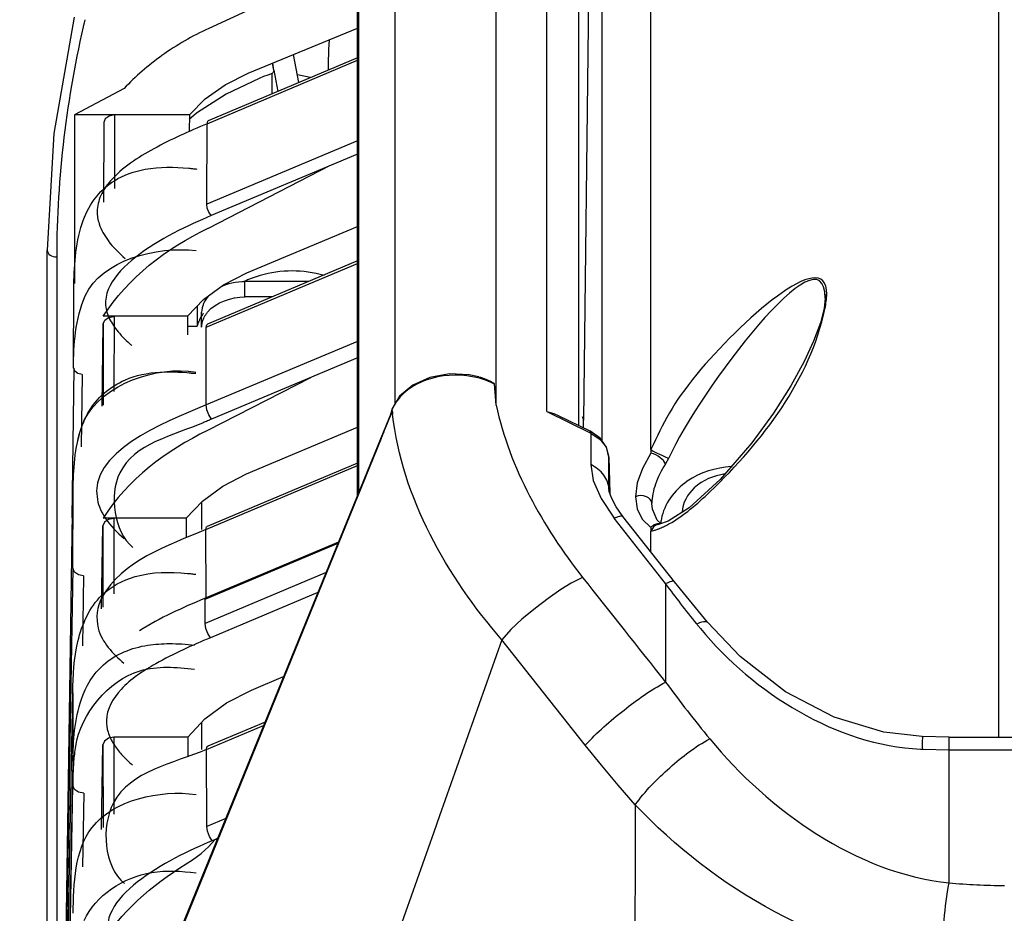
# Paper-space layout 'Sheet' of a CAD drawing. Header units: inches. Extents: x 0.2 to 10.8, y 0.2 to 8.3.
# Tile 407 of 545: x 7.367 to 7.549, y 5.114 to 5.279. Entities that reach past the tile are written whole.
import ezdxf

# ---------------------------------------------------------------- set-up
doc = ezdxf.new("R2010")
doc.units = ezdxf.units.IN
doc.header["$MEASUREMENT"] = 0
doc.layers.get('0').update_dxf_attribs({"lineweight": 5})

psp = doc.layouts.new('Sheet')

# ---------------------------------------------------------------- linework, layer by layer
at = {"color": 0, "linetype": 'ByBlock', "lineweight": -3}
for p, q in [((7.455115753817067, 5.207618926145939), (7.455115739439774, 5.421344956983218)), ((7.436439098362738, 5.207837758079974), (7.436439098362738, 5.416727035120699)), ((7.464489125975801, 5.206428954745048), (7.464489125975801, 5.417492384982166)), ((7.547904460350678, 5.41684822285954), (7.547904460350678, 5.146248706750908)), ((7.470336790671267, 5.408520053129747), (7.470336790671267, 5.203846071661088)), ((7.42948190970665, 5.190917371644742), (7.42948190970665, 5.394807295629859)), ((7.429685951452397, 5.39607423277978), (7.429685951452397, 5.191417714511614)), ((7.483681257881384, 5.199385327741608), (7.483678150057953, 5.314701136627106)), ((7.472565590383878, 5.313255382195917), (7.471235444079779, 5.204848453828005)), ((7.474714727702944, 5.200925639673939), (7.474714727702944, 5.311039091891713)), ((7.42948190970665, 5.289965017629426), (7.4019909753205, 5.277239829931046)), ((7.409259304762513, 5.268964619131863), (7.42948190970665, 5.277284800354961)), ((7.401686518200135, 5.259627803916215), (7.42948190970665, 5.271363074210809)), ((7.42948190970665, 5.271834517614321), (7.401907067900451, 5.260192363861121)), ((7.418635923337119, 5.267255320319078), (7.417669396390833, 5.272424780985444)), ((7.414030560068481, 5.269502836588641), (7.413777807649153, 5.270834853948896)), ((7.414030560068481, 5.269502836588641), (7.41381163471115, 5.270837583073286)), ((7.414030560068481, 5.269502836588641), (7.414742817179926, 5.265611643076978)), ((7.411321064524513, 5.26801172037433), (7.405213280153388, 5.265067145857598)), ((7.41211155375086, 5.268337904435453), (7.411321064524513, 5.26801172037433)), ((7.412909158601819, 5.268638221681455), (7.41211155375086, 5.268337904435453)), ((7.413713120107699, 5.26891244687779), (7.412909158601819, 5.268638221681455)), ((7.386347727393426, 5.266124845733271), (7.377205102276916, 5.261250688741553)), ((7.405213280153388, 5.265067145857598), (7.399755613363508, 5.261558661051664)), ((7.398408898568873, 5.261252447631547), (7.377205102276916, 5.261250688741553)), ((7.377205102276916, 5.261250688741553), (7.377205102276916, 5.230086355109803)), ((7.398408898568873, 5.261252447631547), (7.398381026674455, 5.258319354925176)), ((7.399755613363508, 5.261558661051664), (7.398397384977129, 5.260406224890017)), ((7.382604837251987, 5.259838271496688), (7.382554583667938, 5.245122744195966)), ((7.401609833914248, 5.244747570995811), (7.401686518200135, 5.259627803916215)), ((7.42948190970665, 5.256443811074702), (7.401609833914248, 5.244747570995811)), ((7.42948190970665, 5.253995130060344), (7.402425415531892, 5.242643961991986)), ((7.42430345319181, 5.25182005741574), (7.401852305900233, 5.240283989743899)), ((7.409048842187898, 5.232034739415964), (7.42948190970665, 5.240617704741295)), ((7.372122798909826, 4.902244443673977), (7.372122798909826, 5.236273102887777)), ((7.373891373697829, 5.235000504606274), (7.37389137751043, 5.00819244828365)), ((7.401526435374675, 5.22199937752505), (7.42948190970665, 5.233799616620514)), ((7.42948190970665, 5.234271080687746), (7.401747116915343, 5.222563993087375)), ((7.408677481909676, 5.227603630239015), (7.408677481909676, 5.230432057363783)), ((7.420387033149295, 5.230432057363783), (7.408677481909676, 5.230432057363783)), ((7.376990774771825, 5.214438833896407), (7.377065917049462, 5.229155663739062)), ((7.413686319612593, 5.227603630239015), (7.408677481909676, 5.227603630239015)), ((7.399847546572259, 5.225875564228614), (7.399838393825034, 5.222220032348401)), ((7.398089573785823, 5.224023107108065), (7.382507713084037, 5.224023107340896)), ((7.384491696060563, 5.224023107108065), (7.384465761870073, 5.210094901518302)), ((7.398089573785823, 5.224023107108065), (7.398064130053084, 5.220612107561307)), ((7.400677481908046, 5.221998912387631), (7.400677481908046, 5.224775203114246)), ((7.38231891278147, 5.207420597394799), (7.382491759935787, 5.222620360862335)), ((7.382491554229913, 5.222620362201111), (7.382464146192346, 5.207601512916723)), ((7.398070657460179, 5.222220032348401), (7.399838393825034, 5.222220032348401)), ((7.401494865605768, 5.207638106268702), (7.401526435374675, 5.22199937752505)), ((7.42948190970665, 5.219383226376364), (7.401494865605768, 5.207638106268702)), ((7.42948190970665, 5.216322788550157), (7.402514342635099, 5.205008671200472)), ((7.377028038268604, 5.21443776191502), (7.376715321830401, 5.186764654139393)), ((7.378587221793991, 5.213294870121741), (7.37843797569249, 5.199901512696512)), ((7.420788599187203, 5.21267169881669), (7.401784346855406, 5.202907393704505)), ((7.455115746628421, 5.207620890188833), (7.454773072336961, 5.211526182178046)), ((7.435619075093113, 5.206014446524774), (7.433790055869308, 5.201481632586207)), ((7.43584630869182, 5.206834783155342), (7.435573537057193, 5.205874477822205)), ((7.435618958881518, 5.206010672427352), (7.435646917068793, 5.206076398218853)), ((7.435911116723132, 5.206536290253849), (7.435644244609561, 5.206074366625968)), ((7.435973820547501, 5.205948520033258), (7.435959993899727, 5.206076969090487)), ((7.436005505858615, 5.205941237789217), (7.435985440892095, 5.206071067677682)), ((7.464489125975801, 5.206428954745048), (7.472574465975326, 5.202438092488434)), ((7.466563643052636, 5.205708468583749), (7.472407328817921, 5.202824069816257)), ((7.471235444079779, 5.203402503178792), (7.471235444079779, 5.204848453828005)), ((7.408947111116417, 5.194874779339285), (7.42948190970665, 5.203500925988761)), ((7.472407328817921, 5.202824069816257), (7.472574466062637, 5.20243809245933)), ((7.472574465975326, 5.202438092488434), (7.472574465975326, 5.196612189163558)), ((7.472574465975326, 5.202438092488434), (7.474296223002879, 5.201271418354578)), ((7.433868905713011, 5.20144950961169), (7.396946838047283, 5.110711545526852)), ((7.433790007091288, 5.201481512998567), (7.39694859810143, 5.111154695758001)), ((7.433755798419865, 5.201170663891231), (7.433790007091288, 5.201481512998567)), ((7.483681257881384, 5.199385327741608), (7.483689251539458, 5.198703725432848)), ((7.401478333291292, 5.184612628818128), (7.42948190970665, 5.196433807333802)), ((7.42948190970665, 5.196905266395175), (7.401698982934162, 5.18517723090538)), ((7.475918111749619, 5.197971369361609), (7.476081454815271, 5.191356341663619)), ((7.475918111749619, 5.192110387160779), (7.475918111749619, 5.197971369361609)), ((7.486967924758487, 5.197759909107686), (7.486387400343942, 5.196723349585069)), ((7.375555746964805, 5.105674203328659), (7.376883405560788, 5.191742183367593)), ((7.376878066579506, 5.177488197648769), (7.376908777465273, 5.19174171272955)), ((7.475918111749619, 5.192110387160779), (7.475920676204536, 5.192004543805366)), ((7.475918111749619, 5.192110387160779), (7.475919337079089, 5.192011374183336)), ((7.400677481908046, 5.189715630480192), (7.400677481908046, 5.184637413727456)), ((7.474475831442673, 5.190313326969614), (7.47689485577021, 5.186691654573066)), ((7.397846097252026, 5.186678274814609), (7.38246102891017, 5.18667827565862)), ((7.384436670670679, 5.186678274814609), (7.384432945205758, 5.172726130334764)), ((7.397846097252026, 5.186678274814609), (7.397826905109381, 5.183127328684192)), ((7.486423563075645, 5.17459949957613), (7.47689485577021, 5.186691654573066)), ((7.488051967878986, 5.174950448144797), (7.478523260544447, 5.187042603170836)), ((7.485064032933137, 5.185542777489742), (7.484862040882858, 5.185498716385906)), ((7.485551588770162, 5.185704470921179), (7.484880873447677, 5.186316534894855)), ((7.486873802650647, 5.186148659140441), (7.485075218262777, 5.185544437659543)), ((7.485231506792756, 5.185559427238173), (7.485075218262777, 5.185544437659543)), ((7.382170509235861, 5.169914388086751), (7.382436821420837, 5.185281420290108)), ((7.382436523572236, 5.185281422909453), (7.382432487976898, 5.170239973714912)), ((7.401487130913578, 5.171972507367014), (7.401478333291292, 5.184612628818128)), ((7.483678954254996, 5.185009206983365), (7.483676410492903, 5.184545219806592)), ((7.483676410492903, 5.184545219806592), (7.483677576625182, 5.184322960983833)), ((7.483677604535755, 5.180501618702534), (7.483677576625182, 5.184322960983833)), ((7.484170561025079, 5.185101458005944), (7.483677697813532, 5.184321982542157)), ((7.484718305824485, 5.185450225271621), (7.484170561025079, 5.185101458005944)), ((7.484862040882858, 5.185498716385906), (7.484718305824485, 5.185450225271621)), ((7.4259560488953, 5.18227139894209), (7.401224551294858, 5.171861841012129)), ((7.401297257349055, 5.171736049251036), (7.425878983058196, 5.182082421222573)), ((7.376894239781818, 5.177479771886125), (7.370136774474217, 4.787680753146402)), ((7.423660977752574, 5.176643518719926), (7.401303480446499, 5.167233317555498)), ((7.378873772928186, 5.176046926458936), (7.378650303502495, 5.163095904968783)), ((7.486423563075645, 5.17459949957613), (7.486423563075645, 5.156376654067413)), ((7.494143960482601, 5.167461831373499), (7.488051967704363, 5.174950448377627)), ((7.422154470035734, 5.172949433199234), (7.402327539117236, 5.16460433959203)), ((7.401487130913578, 5.171972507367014), (7.401241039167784, 5.171842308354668)), ((7.401303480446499, 5.167233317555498), (7.401297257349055, 5.171736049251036)), ((7.471577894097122, 5.14472895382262), (7.456153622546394, 5.164229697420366)), ((7.409915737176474, 5.154930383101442), (7.415818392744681, 5.157414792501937)), ((7.367054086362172, 4.619785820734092), (7.376861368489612, 5.154421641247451)), ((7.376861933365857, 5.154421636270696), (7.376881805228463, 5.137295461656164)), ((7.400677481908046, 5.148965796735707), (7.400677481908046, 5.143951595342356)), ((7.401552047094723, 5.143916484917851), (7.4121349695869, 5.148383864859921)), ((7.41239306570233, 5.149016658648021), (7.401797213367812, 5.14454382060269)), ((7.38444423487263, 5.14620285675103), (7.384464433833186, 5.132010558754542)), ((7.398099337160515, 5.14620285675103), (7.38444423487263, 5.14620285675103)), ((7.398099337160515, 5.14620285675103), (7.398132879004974, 5.142605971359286)), ((7.53879384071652, 5.146248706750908), (7.533799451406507, 5.146344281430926)), ((7.53879384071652, 5.119292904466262), (7.53879384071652, 5.146248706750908)), ((7.53879384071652, 5.146248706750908), (7.880961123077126, 5.146248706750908)), ((7.382166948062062, 5.129143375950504), (7.382442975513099, 5.144806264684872)), ((7.382442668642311, 5.144806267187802), (7.382464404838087, 5.129514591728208)), ((7.401608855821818, 5.129708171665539), (7.401552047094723, 5.143916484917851)), ((7.533925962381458, 5.143998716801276), (7.53879384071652, 5.143905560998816)), ((7.53879384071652, 5.143905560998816), (7.880961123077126, 5.143905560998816)), ((7.376870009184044, 5.141803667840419), (7.367447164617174, 4.619785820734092)), ((7.367696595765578, 4.619785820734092), (7.376866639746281, 5.137295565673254)), ((7.378881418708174, 5.135864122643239), (7.378638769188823, 5.122214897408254)), ((7.405117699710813, 5.131180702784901), (7.401608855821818, 5.129708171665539)), ((7.403182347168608, 5.127314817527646), (7.402628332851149, 5.12707873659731)), ((7.403166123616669, 5.127296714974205), (7.403622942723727, 5.127516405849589)), ((7.403166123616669, 5.127296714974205), (7.403640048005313, 5.127496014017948))]:
    psp.add_line(p, q, dxfattribs=at)
for points in [[(7.377103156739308, 5.279323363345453), (7.37337352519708, 5.257826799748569), (7.372125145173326, 5.23627901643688)], [(7.424239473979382, 5.27512790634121), (7.424124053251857, 5.273357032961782), (7.424078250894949, 5.270597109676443), (7.42406973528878, 5.269549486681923)], [(7.414030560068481, 5.269502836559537), (7.413976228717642, 5.269266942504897), (7.413889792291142, 5.269082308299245), (7.413713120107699, 5.26891244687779)], [(7.398408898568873, 5.261252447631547), (7.401351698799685, 5.264249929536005), (7.405006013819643, 5.266847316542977), (7.409259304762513, 5.268964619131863)], [(7.384565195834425, 5.261251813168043), (7.383584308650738, 5.261054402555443), (7.382867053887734, 5.260537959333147), (7.382605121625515, 5.259838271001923)], [(7.401686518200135, 5.259627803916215), (7.401802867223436, 5.260109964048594), (7.401907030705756, 5.260192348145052)], [(7.402425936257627, 5.24264334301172), (7.402025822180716, 5.243263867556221), (7.40172462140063, 5.244029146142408), (7.401609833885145, 5.244747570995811)], [(7.398089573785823, 5.224023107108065), (7.401047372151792, 5.227139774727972), (7.404739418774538, 5.229838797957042), (7.409048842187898, 5.232034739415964)], [(7.515877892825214, 5.227365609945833), (7.515693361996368, 5.225514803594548), (7.515015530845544, 5.22281433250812), (7.513761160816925, 5.219416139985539), (7.512032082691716, 5.215686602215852), (7.509541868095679, 5.211148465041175), (7.506348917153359, 5.206118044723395), (7.50235166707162, 5.200634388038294), (7.496482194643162, 5.1938398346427), (7.490785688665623, 5.188642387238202), (7.486873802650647, 5.186148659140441)], [(7.382491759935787, 5.222620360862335), (7.382766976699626, 5.223324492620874), (7.38349284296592, 5.223832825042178), (7.384491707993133, 5.224020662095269)], [(7.401526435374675, 5.22199937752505), (7.40162314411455, 5.222453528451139), (7.401747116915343, 5.222563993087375)], [(7.378586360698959, 5.213270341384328), (7.377797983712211, 5.213437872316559), (7.377227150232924, 5.213860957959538), (7.377028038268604, 5.21443776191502)], [(7.451871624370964, 5.212843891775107), (7.45012506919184, 5.213208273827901), (7.446456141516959, 5.213364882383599), (7.442851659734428, 5.212717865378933), (7.439681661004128, 5.211283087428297), (7.437268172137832, 5.209240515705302), (7.43584630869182, 5.206834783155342)], [(7.451876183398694, 5.212857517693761), (7.452199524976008, 5.212766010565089), (7.452567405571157, 5.212649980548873), (7.452900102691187, 5.212533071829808), (7.45320117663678, 5.212416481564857), (7.453473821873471, 5.212301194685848), (7.453720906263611, 5.212188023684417), (7.453944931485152, 5.212077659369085), (7.454148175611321, 5.211970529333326), (7.454331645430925, 5.211864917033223), (7.45449632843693, 5.211763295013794), (7.45464226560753, 5.211655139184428), (7.454773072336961, 5.211526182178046)], [(7.402514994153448, 5.20500789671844), (7.402015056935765, 5.205783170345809), (7.401638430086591, 5.206739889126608), (7.401494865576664, 5.207638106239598)], [(7.464489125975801, 5.206428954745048), (7.465765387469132, 5.206049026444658), (7.466563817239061, 5.205708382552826)], [(7.475917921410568, 5.197986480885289), (7.475487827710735, 5.199831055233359), (7.474325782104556, 5.201476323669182), (7.472407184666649, 5.202824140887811)], [(7.474296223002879, 5.201271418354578), (7.475428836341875, 5.199817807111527), (7.475918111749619, 5.197971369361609)], [(7.483689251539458, 5.198703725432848), (7.482120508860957, 5.195890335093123), (7.481180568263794, 5.193214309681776), (7.480854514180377, 5.190666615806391)], [(7.483681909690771, 5.1993877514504), (7.483870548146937, 5.199266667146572), (7.484143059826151, 5.199108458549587), (7.484484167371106, 5.198923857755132), (7.484867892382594, 5.198726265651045), (7.485285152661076, 5.198521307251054), (7.485697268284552, 5.198326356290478), (7.486104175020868, 5.198139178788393), (7.486460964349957, 5.197977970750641), (7.486749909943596, 5.197849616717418), (7.486967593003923, 5.197760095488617)], [(7.472574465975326, 5.196612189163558), (7.473037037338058, 5.193689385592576), (7.474475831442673, 5.190313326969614)], [(7.397846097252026, 5.186678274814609), (7.40082171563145, 5.189870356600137), (7.404562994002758, 5.192632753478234), (7.408947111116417, 5.194874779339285)], [(7.478523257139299, 5.187042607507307), (7.477286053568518, 5.188797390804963), (7.476403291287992, 5.190444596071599), (7.475982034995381, 5.191637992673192), (7.475919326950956, 5.192012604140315)], [(7.480854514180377, 5.190666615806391), (7.481164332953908, 5.188445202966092), (7.482103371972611, 5.186533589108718), (7.483678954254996, 5.185009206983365)], [(7.484880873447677, 5.186316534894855), (7.483969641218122, 5.188367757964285), (7.483877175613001, 5.189430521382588)], [(7.384436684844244, 5.186675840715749), (7.383442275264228, 5.186489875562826), (7.382713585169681, 5.185981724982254), (7.382436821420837, 5.185281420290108)], [(7.401478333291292, 5.184612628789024), (7.401594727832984, 5.185094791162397), (7.401698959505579, 5.185177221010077)], [(7.378874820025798, 5.176035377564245), (7.377893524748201, 5.176233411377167), (7.377164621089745, 5.176753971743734), (7.376894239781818, 5.177479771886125)], [(7.471074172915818, 5.175755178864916), (7.468951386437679, 5.174676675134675), (7.467063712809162, 5.173510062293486), (7.46470353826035, 5.171873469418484), (7.46234311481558, 5.170084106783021), (7.459871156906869, 5.168046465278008), (7.457798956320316, 5.166115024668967), (7.456153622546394, 5.164229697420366)], [(7.533798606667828, 5.146344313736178), (7.526752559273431, 5.147154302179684), (7.517530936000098, 5.149917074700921), (7.508556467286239, 5.154624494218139), (7.500195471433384, 5.16112205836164), (7.494144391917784, 5.16746124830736)], [(7.402326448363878, 5.164603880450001), (7.401825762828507, 5.165379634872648), (7.401448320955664, 5.166335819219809), (7.40130348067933, 5.167233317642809)], [(7.398099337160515, 5.14620285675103), (7.401270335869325, 5.149601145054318), (7.405252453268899, 5.152542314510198), (7.409915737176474, 5.154930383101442)], [(7.384442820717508, 5.14620285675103), (7.383448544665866, 5.146015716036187), (7.382719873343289, 5.145506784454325), (7.382442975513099, 5.144806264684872)], [(7.401552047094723, 5.143916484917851), (7.401660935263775, 5.144423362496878), (7.401797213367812, 5.14454382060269)], [(7.480811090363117, 5.133698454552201), (7.477640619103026, 5.137349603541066), (7.4745626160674, 5.14102793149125), (7.471578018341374, 5.14472912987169)], [(7.378881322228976, 5.135875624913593), (7.377907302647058, 5.136057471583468), (7.377161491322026, 5.136565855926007), (7.376866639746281, 5.137295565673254)], [(7.402628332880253, 5.127078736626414), (7.402128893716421, 5.127853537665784), (7.401752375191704, 5.128810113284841), (7.401608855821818, 5.129708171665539)], [(7.399005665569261, 5.123520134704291), (7.400600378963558, 5.124719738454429), (7.401952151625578, 5.125944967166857), (7.403182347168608, 5.127314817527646)]]:
    psp.add_lwpolyline(points, dxfattribs=at)
for centre, radius, start, end in [((7.417784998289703, 5.209427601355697), 0.0229953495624, 113.4093657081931, 114.4926090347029), ((7.406682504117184, 5.220251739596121), 0.007121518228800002, 162.6953115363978, 163.9553317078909), ((6.899317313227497, 5.418958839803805), 0.5771102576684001, 338.2107177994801, 338.4032368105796), ((7.48559961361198, 5.211356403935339), 0.04991957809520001, 185.5359308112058, 186.0708861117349), ((6.901601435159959, 5.418045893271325), 0.5746504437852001, 338.0185390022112, 338.2107047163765), ((6.903186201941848, 5.417406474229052), 0.5729415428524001, 337.8564679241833, 338.0185137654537), ((7.494662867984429, 5.187754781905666), 0.005185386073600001, 179.3659188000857, 179.9999437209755), ((7.494746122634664, 5.184920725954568), 0.009268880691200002, 169.8134780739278, 175.1037562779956), ((7.481154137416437, 5.195304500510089), 0.0112937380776, 291.300530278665, 292.0947533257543), ((12.25501427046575, 8.949261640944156), 6.093064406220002, 218.2658932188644, 218.4983566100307), ((17.85961087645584, 1.461201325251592), 11.0428412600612, 160.4072159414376, 160.9289246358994), ((7.535366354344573, 5.186175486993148), 0.04220135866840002, 267.4593325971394, 268.0440340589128), ((12.22843586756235, 5.110424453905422), 4.747683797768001, 179.7191394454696, 181.1566066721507)]:
    psp.add_arc(centre, radius, start, end, dxfattribs=at)
psp.add_ellipse((7.469235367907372, 5.204848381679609), major_axis=(0.00200007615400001, 1.442600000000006e-07), ratio=0.7070919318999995, start_param=-5.098973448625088e-05, end_param=0.4312315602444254, dxfattribs=at)
for points in [[(7.379113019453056, 5.278865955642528), (7.375704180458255, 5.26454143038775), (7.37389330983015, 5.249726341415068), (7.373893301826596, 5.235001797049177)], [(7.402425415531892, 5.242643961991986), (7.394228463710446, 5.239204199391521), (7.379811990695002, 5.231923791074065), (7.383513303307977, 5.223841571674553)], [(7.382507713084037, 5.224023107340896), (7.386993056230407, 5.231155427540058), (7.39424007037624, 5.236680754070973), (7.401852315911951, 5.240292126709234)], [(7.515877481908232, 5.227367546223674), (7.515877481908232, 5.241161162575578), (7.492687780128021, 5.210311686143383), (7.486967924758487, 5.197759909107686)], [(7.379182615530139, 5.22780546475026), (7.382238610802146, 5.234511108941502), (7.392325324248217, 5.237021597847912), (7.399645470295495, 5.236172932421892)], [(7.408677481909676, 5.230432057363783), (7.407081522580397, 5.230432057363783), (7.405436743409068, 5.230080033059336), (7.404010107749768, 5.229364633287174)], [(7.401758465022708, 5.224771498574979), (7.403322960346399, 5.226711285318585), (7.406185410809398, 5.227603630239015), (7.408677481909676, 5.227603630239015)], [(7.378513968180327, 5.203656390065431), (7.38090743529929, 5.210640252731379), (7.390824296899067, 5.214587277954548), (7.398171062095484, 5.213860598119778)], [(7.401494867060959, 5.207638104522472), (7.393305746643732, 5.204197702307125), (7.379704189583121, 5.198853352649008), (7.381402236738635, 5.190134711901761)], [(7.455116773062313, 5.20761858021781), (7.457553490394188, 5.195992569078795), (7.463757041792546, 5.185112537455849), (7.471074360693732, 5.175755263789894)], [(7.456153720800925, 5.164229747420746), (7.446010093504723, 5.17588043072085), (7.437646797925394, 5.190591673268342), (7.435973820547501, 5.205948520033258)], [(7.401784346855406, 5.202907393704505), (7.394185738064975, 5.199299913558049), (7.386950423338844, 5.193791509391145), (7.38246102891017, 5.186678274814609)], [(7.401478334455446, 5.184612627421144), (7.39441357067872, 5.181634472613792), (7.385887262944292, 5.178759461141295), (7.382230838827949, 5.172020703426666)], [(7.492863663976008, 5.166291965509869), (7.502680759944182, 5.154367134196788), (7.518064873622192, 5.144700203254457), (7.533495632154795, 5.144015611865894)], [(7.49457592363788, 5.145906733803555), (7.505500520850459, 5.132617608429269), (7.521682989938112, 5.121072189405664), (7.538793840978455, 5.119292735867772)], [(7.537287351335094, 5.104462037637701), (7.516154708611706, 5.106135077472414), (7.495368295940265, 5.118288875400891), (7.480809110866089, 5.133697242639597)], [(7.402628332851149, 5.12707873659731), (7.394496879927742, 5.123666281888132), (7.380187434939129, 5.116384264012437), (7.383905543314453, 5.108387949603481)], [(7.382526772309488, 5.108700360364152), (7.38666360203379, 5.1148209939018), (7.392645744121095, 5.119761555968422), (7.399005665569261, 5.123520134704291)]]:
    psp.add_open_spline(points, degree=3, dxfattribs=at)
for points, knots in [([(7.4019909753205, 5.277239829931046), (7.398968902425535, 5.275840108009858), (7.393358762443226, 5.272628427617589), (7.388439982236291, 5.268407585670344), (7.386347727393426, 5.266124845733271)], [0, 0, 0, 0, 0.5182019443, 1, 1, 1, 1]), ([(7.413718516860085, 5.265178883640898), (7.413718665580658, 5.265801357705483), (7.413718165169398, 5.267045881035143), (7.413715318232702, 5.268290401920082), (7.413713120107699, 5.26891244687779)], [0, 0, 0, 0, 0.5001708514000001, 1, 1, 1, 1]), ([(7.420746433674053, 5.268155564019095), (7.420355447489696, 5.268262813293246), (7.419567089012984, 5.268456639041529), (7.418769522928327, 5.268608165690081), (7.418368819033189, 5.268673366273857)], [0, 0, 0, 0, 0.4996642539, 1, 1, 1, 1]), ([(7.384567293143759, 5.261252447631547), (7.384569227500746, 5.25898289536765), (7.384566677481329, 5.254443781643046), (7.384556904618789, 5.249904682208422), (7.384551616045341, 5.247635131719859)], [0, 0, 0, 0, 0.4999996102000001, 1, 1, 1, 1]), ([(7.401686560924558, 5.259627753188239), (7.39834438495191, 5.258217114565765), (7.392027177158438, 5.255402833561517), (7.38600497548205, 5.251557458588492), (7.383819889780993, 5.249046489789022)], [0, 0, 0, 0, 0.5214970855, 1, 1, 1, 1]), ([(7.384545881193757, 5.249102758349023), (7.386264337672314, 5.250177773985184), (7.390848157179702, 5.251735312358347), (7.395617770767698, 5.251680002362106), (7.398285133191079, 5.251416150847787)], [0, 0, 0, 0, 0.4306010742, 1, 1, 1, 1]), ([(7.398285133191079, 5.251416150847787), (7.398528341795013, 5.251392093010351), (7.399020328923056, 5.251339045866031), (7.399511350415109, 5.251277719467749), (7.399759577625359, 5.251244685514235)], [0, 0, 0, 0, 0.4939168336, 1, 1, 1, 1]), ([(7.378605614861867, 5.241175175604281), (7.379134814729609, 5.242741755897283), (7.380594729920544, 5.24582311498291), (7.383104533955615, 5.248201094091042), (7.384545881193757, 5.249102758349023)], [0, 0, 0, 0, 0.493053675, 1, 1, 1, 1]), ([(7.383819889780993, 5.249046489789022), (7.383109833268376, 5.248230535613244), (7.381893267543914, 5.246498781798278), (7.381383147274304, 5.244404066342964), (7.381375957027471, 5.243401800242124)], [0, 0, 0, 0, 0.5190398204, 1, 1, 1, 1]), ([(7.381375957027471, 5.243401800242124), (7.381373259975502, 5.243025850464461), (7.381432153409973, 5.242252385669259), (7.38161479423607, 5.241498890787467), (7.381735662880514, 5.241121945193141)], [0, 0, 0, 0, 0.4871143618, 1, 1, 1, 1]), ([(7.377065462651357, 5.229156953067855), (7.37707972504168, 5.23114336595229), (7.377209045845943, 5.235193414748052), (7.377944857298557, 5.239219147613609), (7.378605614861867, 5.241175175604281)], [0, 0, 0, 0, 0.4903539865, 1, 1, 1, 1]), ([(7.381735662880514, 5.241121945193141), (7.382092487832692, 5.240009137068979), (7.383464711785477, 5.23762478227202), (7.385398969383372, 5.235723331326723), (7.386559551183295, 5.234735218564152)], [0, 0, 0, 0, 0.4339687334, 1, 1, 1, 1]), ([(7.516188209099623, 5.228124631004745), (7.516111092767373, 5.237519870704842), (7.490561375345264, 5.214121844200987), (7.486035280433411, 5.204294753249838), (7.483678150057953, 5.199381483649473)], [0, 0, 0, 0, 0.6329110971, 1, 1, 1, 1]), ([(7.372125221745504, 5.236266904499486), (7.372129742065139, 5.235912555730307), (7.372665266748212, 5.235171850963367), (7.373468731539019, 5.235005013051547), (7.373891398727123, 5.235001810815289)], [0, 0, 0, 0, 0.4560510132, 1, 1, 1, 1]), ([(7.410021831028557, 5.231073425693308), (7.409789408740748, 5.230989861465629), (7.409328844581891, 5.230815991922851), (7.408874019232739, 5.230627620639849), (7.408648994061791, 5.230530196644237)], [0, 0, 0, 0, 0.5018066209, 1, 1, 1, 1]), ([(7.411492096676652, 5.231547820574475), (7.41124386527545, 5.231476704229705), (7.410751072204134, 5.231326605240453), (7.41026350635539, 5.231160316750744), (7.410021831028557, 5.231073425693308)], [0, 0, 0, 0, 0.5013559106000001, 1, 1, 1, 1]), ([(7.423312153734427, 5.231590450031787), (7.42139521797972, 5.232125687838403), (7.41739753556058, 5.232712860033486), (7.413404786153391, 5.232095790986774), (7.411492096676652, 5.231547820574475)], [0, 0, 0, 0, 0.5000779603, 1, 1, 1, 1]), ([(7.376990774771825, 5.214438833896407), (7.377015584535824, 5.216670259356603), (7.377178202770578, 5.221204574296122), (7.378226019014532, 5.225706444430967), (7.379182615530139, 5.22780546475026)], [0, 0, 0, 0, 0.4917195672, 1, 1, 1, 1]), ([(7.401977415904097, 5.227855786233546), (7.401580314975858, 5.227417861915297), (7.400936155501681, 5.226457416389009), (7.400677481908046, 5.225317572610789), (7.400677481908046, 5.224775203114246)], [0, 0, 0, 0, 0.521520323, 1, 1, 1, 1]), ([(7.515861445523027, 5.225437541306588), (7.515958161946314, 5.225898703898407), (7.516112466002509, 5.226789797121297), (7.516182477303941, 5.227692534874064), (7.516188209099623, 5.228124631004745)], [0, 0, 0, 0, 0.5216206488, 1, 1, 1, 1]), ([(7.515877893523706, 5.227367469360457), (7.515878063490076, 5.227505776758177), (7.515937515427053, 5.227785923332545), (7.516095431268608, 5.228020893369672), (7.516188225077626, 5.228124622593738)], [0, 0, 0, 0, 0.4984318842, 1, 1, 1, 1]), ([(7.383513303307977, 5.223841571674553), (7.383899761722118, 5.222997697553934), (7.385042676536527, 5.221240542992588), (7.386504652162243, 5.219757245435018), (7.387358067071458, 5.218994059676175)], [0, 0, 0, 0, 0.4477260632, 1, 1, 1, 1]), ([(7.400488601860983, 5.223795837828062), (7.400447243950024, 5.22371887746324), (7.400367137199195, 5.223564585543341), (7.400291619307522, 5.223407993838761), (7.400255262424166, 5.223329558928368)], [0, 0, 0, 0, 0.5026397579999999, 1, 1, 1, 1]), ([(7.400962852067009, 5.22458554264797), (7.400877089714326, 5.224456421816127), (7.400712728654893, 5.224196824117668), (7.40056061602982, 5.223929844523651), (7.400488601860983, 5.223795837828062)], [0, 0, 0, 0, 0.5046830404, 1, 1, 1, 1]), ([(7.400960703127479, 5.223408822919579), (7.401021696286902, 5.223566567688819), (7.401163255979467, 5.223879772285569), (7.401336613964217, 5.224176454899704), (7.401431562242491, 5.224322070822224)], [0, 0, 0, 0, 0.4931322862, 1, 1, 1, 1]), ([(7.401431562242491, 5.224322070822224), (7.401481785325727, 5.2243990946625), (7.401587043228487, 5.224551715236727), (7.40169985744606, 5.224698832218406), (7.401758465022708, 5.224771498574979)], [0, 0, 0, 0, 0.49621097, 1, 1, 1, 1]), ([(7.487025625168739, 5.185629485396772), (7.489821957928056, 5.187193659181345), (7.502259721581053, 5.198172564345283), (7.513124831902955, 5.212388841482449), (7.515861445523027, 5.225437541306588)], [0, 0, 0, 0, 0.1937561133, 1, 1, 1, 1]), ([(7.400255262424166, 5.223329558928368), (7.400182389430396, 5.223172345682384), (7.400047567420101, 5.222856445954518), (7.399933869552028, 5.22253229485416), (7.399883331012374, 5.222370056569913)], [0, 0, 0, 0, 0.5048859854, 1, 1, 1, 1]), ([(7.400677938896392, 5.222004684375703), (7.400681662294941, 5.22224085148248), (7.400735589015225, 5.222720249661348), (7.400873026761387, 5.223182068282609), (7.400960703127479, 5.223408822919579)], [0, 0, 0, 0, 0.4927830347, 1, 1, 1, 1]), ([(7.387358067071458, 5.218994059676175), (7.38742505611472, 5.218934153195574), (7.387560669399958, 5.218814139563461), (7.387697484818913, 5.218695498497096), (7.387766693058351, 5.218636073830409)], [0, 0, 0, 0, 0.4962681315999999, 1, 1, 1, 1]), ([(7.379784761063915, 5.206332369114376), (7.381258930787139, 5.208925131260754), (7.387370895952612, 5.214102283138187), (7.395225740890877, 5.21395045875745), (7.399573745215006, 5.213451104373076)], [0, 0, 0, 0, 0.4052852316, 1, 1, 1, 1]), ([(7.398171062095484, 5.213860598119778), (7.398410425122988, 5.213836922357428), (7.398894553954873, 5.213784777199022), (7.39937774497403, 5.213724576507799), (7.399621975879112, 5.213692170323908)], [0, 0, 0, 0, 0.4940025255, 1, 1, 1, 1]), ([(7.451787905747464, 5.212625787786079), (7.449014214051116, 5.213323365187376), (7.443397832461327, 5.213363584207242), (7.438266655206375, 5.210491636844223), (7.436777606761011, 5.208425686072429)], [0, 0, 0, 0, 0.5289841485, 1, 1, 1, 1]), ([(7.454774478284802, 5.211506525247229), (7.454310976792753, 5.211749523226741), (7.45333340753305, 5.212180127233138), (7.452313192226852, 5.212493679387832), (7.451787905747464, 5.212625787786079)], [0, 0, 0, 0, 0.4914048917, 1, 1, 1, 1]), ([(7.436777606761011, 5.208425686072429), (7.436516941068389, 5.208064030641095), (7.436063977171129, 5.207311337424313), (7.435755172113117, 5.206487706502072), (7.435646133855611, 5.206074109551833)], [0, 0, 0, 0, 0.510346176, 1, 1, 1, 1]), ([(7.378557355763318, 5.203637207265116), (7.378724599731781, 5.204102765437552), (7.379093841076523, 5.205020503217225), (7.379540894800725, 5.205903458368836), (7.379784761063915, 5.206332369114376)], [0, 0, 0, 0, 0.5006554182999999, 1, 1, 1, 1]), ([(7.40096794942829, 5.204353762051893), (7.395453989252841, 5.201993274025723), (7.382416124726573, 5.199283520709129), (7.384431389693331, 5.184340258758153), (7.387958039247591, 5.181283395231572)], [0, 0, 0, 0, 0.5623947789, 1, 1, 1, 1]), ([(7.402514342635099, 5.205008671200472), (7.402258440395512, 5.204901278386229), (7.401742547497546, 5.204683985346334), (7.401227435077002, 5.204464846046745), (7.40096794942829, 5.204353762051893)], [0, 0, 0, 0, 0.4957664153, 1, 1, 1, 1]), ([(7.37690827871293, 5.191752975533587), (7.37693882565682, 5.193721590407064), (7.377097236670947, 5.197735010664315), (7.377850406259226, 5.201720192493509), (7.378513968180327, 5.203656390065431)], [0, 0, 0, 0, 0.4903008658, 1, 1, 1, 1]), ([(7.376908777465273, 5.19174171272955), (7.376939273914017, 5.193708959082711), (7.377089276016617, 5.197722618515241), (7.377864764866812, 5.201709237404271), (7.378557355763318, 5.203637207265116)], [0, 0, 0, 0, 0.4899013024, 1, 1, 1, 1]), ([(7.486387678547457, 5.196723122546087), (7.486238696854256, 5.19719839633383), (7.485318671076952, 5.198003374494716), (7.484327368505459, 5.198598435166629), (7.483697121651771, 5.19871601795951)], [0, 0, 0, 0, 0.4372170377, 1, 1, 1, 1]), ([(7.475918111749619, 5.192110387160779), (7.475895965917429, 5.193007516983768), (7.475127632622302, 5.194945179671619), (7.473504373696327, 5.196141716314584), (7.472574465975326, 5.196612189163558)], [0, 0, 0, 0, 0.4626859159, 1, 1, 1, 1]), ([(7.486387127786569, 5.1967234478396), (7.485642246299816, 5.195544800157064), (7.484444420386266, 5.193230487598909), (7.483877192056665, 5.190645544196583), (7.483877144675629, 5.189451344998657)], [0, 0, 0, 0, 0.5386510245, 1, 1, 1, 1]), ([(7.498546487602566, 5.196232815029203), (7.495694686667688, 5.196027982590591), (7.489979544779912, 5.194422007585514), (7.48611744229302, 5.189333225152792), (7.485623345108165, 5.186559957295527)], [0, 0, 0, 0, 0.5037180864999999, 1, 1, 1, 1]), ([(7.497372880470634, 5.194892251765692), (7.495329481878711, 5.194533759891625), (7.491624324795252, 5.193160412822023), (7.489496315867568, 5.189485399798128), (7.489477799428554, 5.187812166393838)], [0, 0, 0, 0, 0.5535321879, 1, 1, 1, 1]), ([(7.483877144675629, 5.189451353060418), (7.48387742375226, 5.189981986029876), (7.482778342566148, 5.191025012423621), (7.481472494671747, 5.190926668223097), (7.480854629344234, 5.190666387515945)], [0, 0, 0, 0, 0.4417953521, 1, 1, 1, 1]), ([(7.381402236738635, 5.190134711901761), (7.381642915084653, 5.188898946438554), (7.382964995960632, 5.1861607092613), (7.385059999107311, 5.184044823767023), (7.386336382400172, 5.182939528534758)], [0, 0, 0, 0, 0.4271472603, 1, 1, 1, 1]), ([(7.47689485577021, 5.186691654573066), (7.477238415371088, 5.186858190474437), (7.477688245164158, 5.187065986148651), (7.47840977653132, 5.187191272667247), (7.478522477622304, 5.187042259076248)], [0, 0, 0, 0, 0.6714318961, 1, 1, 1, 1]), ([(7.484474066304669, 5.185548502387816), (7.484399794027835, 5.185519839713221), (7.48424914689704, 5.185450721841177), (7.484107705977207, 5.18536435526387), (7.484037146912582, 5.185315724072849)], [0, 0, 0, 0, 0.481598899, 1, 1, 1, 1]), ([(7.485354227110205, 5.185642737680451), (7.485208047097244, 5.185670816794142), (7.484904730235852, 5.185678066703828), (7.484613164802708, 5.185602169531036), (7.484474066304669, 5.185548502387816)], [0, 0, 0, 0, 0.4995971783, 1, 1, 1, 1]), ([(7.485402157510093, 5.184840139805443), (7.485673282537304, 5.18495018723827), (7.48622264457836, 5.185197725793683), (7.486755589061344, 5.185478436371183), (7.487025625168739, 5.185629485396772)], [0, 0, 0, 0, 0.4860439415, 1, 1, 1, 1]), ([(7.483678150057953, 5.184322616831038), (7.48378672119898, 5.184342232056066), (7.484005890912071, 5.184387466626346), (7.484222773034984, 5.184442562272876), (7.484332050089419, 5.184472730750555)], [0, 0, 0, 0, 0.4932136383, 1, 1, 1, 1]), ([(7.484037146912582, 5.185315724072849), (7.483973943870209, 5.185272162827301), (7.483849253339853, 5.185176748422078), (7.483734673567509, 5.185069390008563), (7.483679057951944, 5.185011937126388)], [0, 0, 0, 0, 0.4897865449, 1, 1, 1, 1]), ([(7.484332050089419, 5.184472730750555), (7.484429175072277, 5.184499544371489), (7.484624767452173, 5.18455741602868), (7.484818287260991, 5.184621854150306), (7.484915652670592, 5.184655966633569)], [0, 0, 0, 0, 0.49409117, 1, 1, 1, 1]), ([(7.484915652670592, 5.184655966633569), (7.484972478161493, 5.184675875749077), (7.485086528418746, 5.184717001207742), (7.485199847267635, 5.18476009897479), (7.485256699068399, 5.184782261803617)], [0, 0, 0, 0, 0.4966725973, 1, 1, 1, 1]), ([(7.382222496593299, 5.172449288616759), (7.383903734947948, 5.174090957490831), (7.38909280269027, 5.176803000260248), (7.394825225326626, 5.176816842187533), (7.398039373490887, 5.176506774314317)], [0, 0, 0, 0, 0.4211981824, 1, 1, 1, 1]), ([(7.398039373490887, 5.176506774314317), (7.398293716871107, 5.176482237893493), (7.398808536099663, 5.176427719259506), (7.399322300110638, 5.176364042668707), (7.399582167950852, 5.176329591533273)], [0, 0, 0, 0, 0.4936084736, 1, 1, 1, 1]), ([(7.488051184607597, 5.174950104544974), (7.487938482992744, 5.175099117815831), (7.487216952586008, 5.17497383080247), (7.486767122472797, 5.174766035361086), (7.486423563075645, 5.17459949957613)], [0, 0, 0, 0, 0.3285683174, 1, 1, 1, 1]), ([(7.492161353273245, 5.167157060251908), (7.491184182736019, 5.168387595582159), (7.48925355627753, 5.170854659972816), (7.487358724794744, 5.173349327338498), (7.48642356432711, 5.174599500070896)], [0, 0, 0, 0, 0.5016112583, 1, 1, 1, 1]), ([(7.376861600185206, 5.154438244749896), (7.376919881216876, 5.157619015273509), (7.377208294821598, 5.163980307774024), (7.379935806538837, 5.170216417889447), (7.382222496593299, 5.172449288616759)], [0, 0, 0, 0, 0.4988447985, 1, 1, 1, 1]), ([(7.382230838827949, 5.172020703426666), (7.381327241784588, 5.170355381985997), (7.38077199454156, 5.165231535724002), (7.384291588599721, 5.161639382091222), (7.386317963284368, 5.159881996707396)], [0, 0, 0, 0, 0.4139598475, 1, 1, 1, 1]), ([(7.401224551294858, 5.171861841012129), (7.399165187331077, 5.170992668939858), (7.39505288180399, 5.169193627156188), (7.391072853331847, 5.167090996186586), (7.389169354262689, 5.165884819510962)], [0, 0, 0, 0, 0.4979718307, 1, 1, 1, 1]), ([(7.492161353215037, 5.167157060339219), (7.492565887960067, 5.167346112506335), (7.493143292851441, 5.167606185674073), (7.493991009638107, 5.167649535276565), (7.494142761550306, 5.16746082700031)], [0, 0, 0, 0, 0.648379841, 1, 1, 1, 1]), ([(7.492161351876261, 5.167157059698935), (7.492277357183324, 5.16701216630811), (7.49251047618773, 5.16672299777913), (7.492745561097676, 5.166435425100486), (7.492863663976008, 5.166291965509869)], [0, 0, 0, 0, 0.4997187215, 1, 1, 1, 1]), ([(7.402327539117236, 5.16460433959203), (7.400622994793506, 5.163886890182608), (7.397183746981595, 5.162401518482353), (7.393828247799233, 5.160723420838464), (7.392181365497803, 5.159782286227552)], [0, 0, 0, 0, 0.4936671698, 1, 1, 1, 1]), ([(7.378448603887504, 5.153227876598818), (7.379275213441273, 5.155612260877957), (7.382239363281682, 5.160646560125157), (7.387795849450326, 5.16275852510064), (7.390755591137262, 5.163216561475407)], [0, 0, 0, 0, 0.4572923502, 1, 1, 1, 1]), ([(7.390755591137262, 5.163216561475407), (7.39206348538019, 5.163418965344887), (7.394945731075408, 5.163612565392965), (7.397823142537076, 5.163425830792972), (7.399366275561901, 5.163250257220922)], [0, 0, 0, 0, 0.4600866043, 1, 1, 1, 1]), ([(7.377406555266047, 5.144508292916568), (7.378355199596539, 5.150547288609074), (7.386163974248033, 5.160043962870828), (7.396029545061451, 5.159159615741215), (7.399370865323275, 5.158777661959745)], [0, 0, 0, 0, 0.645099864, 1, 1, 1, 1]), ([(7.392181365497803, 5.159782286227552), (7.389872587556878, 5.158462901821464), (7.385833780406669, 5.155942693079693), (7.383108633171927, 5.151419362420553), (7.383071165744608, 5.149311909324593)], [0, 0, 0, 0, 0.5578347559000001, 1, 1, 1, 1]), ([(7.47157784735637, 5.144728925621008), (7.473711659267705, 5.147139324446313), (7.478560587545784, 5.151211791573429), (7.483662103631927, 5.154995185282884), (7.486423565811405, 5.156376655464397)], [0, 0, 0, 0, 0.51042104, 1, 1, 1, 1]), ([(7.486423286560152, 5.156376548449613), (7.487739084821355, 5.154590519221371), (7.490410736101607, 5.151064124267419), (7.493175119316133, 5.147609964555), (7.494575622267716, 5.14590661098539)], [0, 0, 0, 0, 0.5014923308, 1, 1, 1, 1]), ([(7.376875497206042, 5.14180626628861), (7.376909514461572, 5.143692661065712), (7.377068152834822, 5.147545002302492), (7.377803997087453, 5.151368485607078), (7.378448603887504, 5.153227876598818)], [0, 0, 0, 0, 0.4894601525, 1, 1, 1, 1]), ([(7.383071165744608, 5.149311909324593), (7.383058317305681, 5.148589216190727), (7.383301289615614, 5.147020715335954), (7.384001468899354, 5.145607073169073), (7.384447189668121, 5.14490238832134)], [0, 0, 0, 0, 0.4643433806, 1, 1, 1, 1]), ([(7.480809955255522, 5.133698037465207), (7.482587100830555, 5.136275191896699), (7.487028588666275, 5.140622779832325), (7.491879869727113, 5.144518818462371), (7.494575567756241, 5.145907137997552)], [0, 0, 0, 0, 0.507974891, 1, 1, 1, 1]), ([(7.533925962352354, 5.143998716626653), (7.53392596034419, 5.144560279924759), (7.533730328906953, 5.145083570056), (7.534021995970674, 5.146335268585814), (7.533799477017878, 5.146344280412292)], [0, 0, 0, 0, 0.7160379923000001, 1, 1, 1, 1]), ([(7.377078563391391, 5.14170992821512), (7.377116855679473, 5.14217601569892), (7.377207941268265, 5.143111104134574), (7.377333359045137, 5.144042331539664), (7.377406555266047, 5.144508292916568)], [0, 0, 0, 0, 0.4978614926, 1, 1, 1, 1]), ([(7.401552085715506, 5.14391643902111), (7.395472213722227, 5.141350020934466), (7.381334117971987, 5.138946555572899), (7.382598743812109, 5.122416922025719), (7.386401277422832, 5.119140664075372)], [0, 0, 0, 0, 0.5679972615, 1, 1, 1, 1]), ([(7.384447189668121, 5.14490238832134), (7.384868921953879, 5.144235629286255), (7.385935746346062, 5.142870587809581), (7.387183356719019, 5.141675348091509), (7.387889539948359, 5.141063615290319)], [0, 0, 0, 0, 0.4578241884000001, 1, 1, 1, 1]), ([(7.376881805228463, 5.137295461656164), (7.376894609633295, 5.138016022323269), (7.376932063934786, 5.139488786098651), (7.377016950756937, 5.140959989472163), (7.377078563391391, 5.14170992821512)], [0, 0, 0, 0, 0.4892097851, 1, 1, 1, 1]), ([(7.376933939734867, 5.11366038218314), (7.377015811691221, 5.119067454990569), (7.377488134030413, 5.133173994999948), (7.392984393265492, 5.136530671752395), (7.399652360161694, 5.1356314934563)], [0, 0, 0, 0, 0.4455905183, 1, 1, 1, 1]), ([(7.378989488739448, 5.112305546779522), (7.380973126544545, 5.11700848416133), (7.389135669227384, 5.122087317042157), (7.396933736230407, 5.121457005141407), (7.399647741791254, 5.121144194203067)], [0, 0, 0, 0, 0.6513620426, 1, 1, 1, 1]), ([(7.537287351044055, 5.104462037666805), (7.537376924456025, 5.107136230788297), (7.537762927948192, 5.112095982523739), (7.538379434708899, 5.117034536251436), (7.53879384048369, 5.119292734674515)], [0, 0, 0, 0, 0.5381954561, 1, 1, 1, 1]), ([(7.538793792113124, 5.119292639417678), (7.540496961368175, 5.119136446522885), (7.543910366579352, 5.118894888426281), (7.547331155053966, 5.118801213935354), (7.549041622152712, 5.118792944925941)], [0, 0, 0, 0, 0.499975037, 1, 1, 1, 1])]:
    psp.add_open_spline(points, degree=3, knots=knots, dxfattribs=at)

doc.saveas('drawing.dxf')
